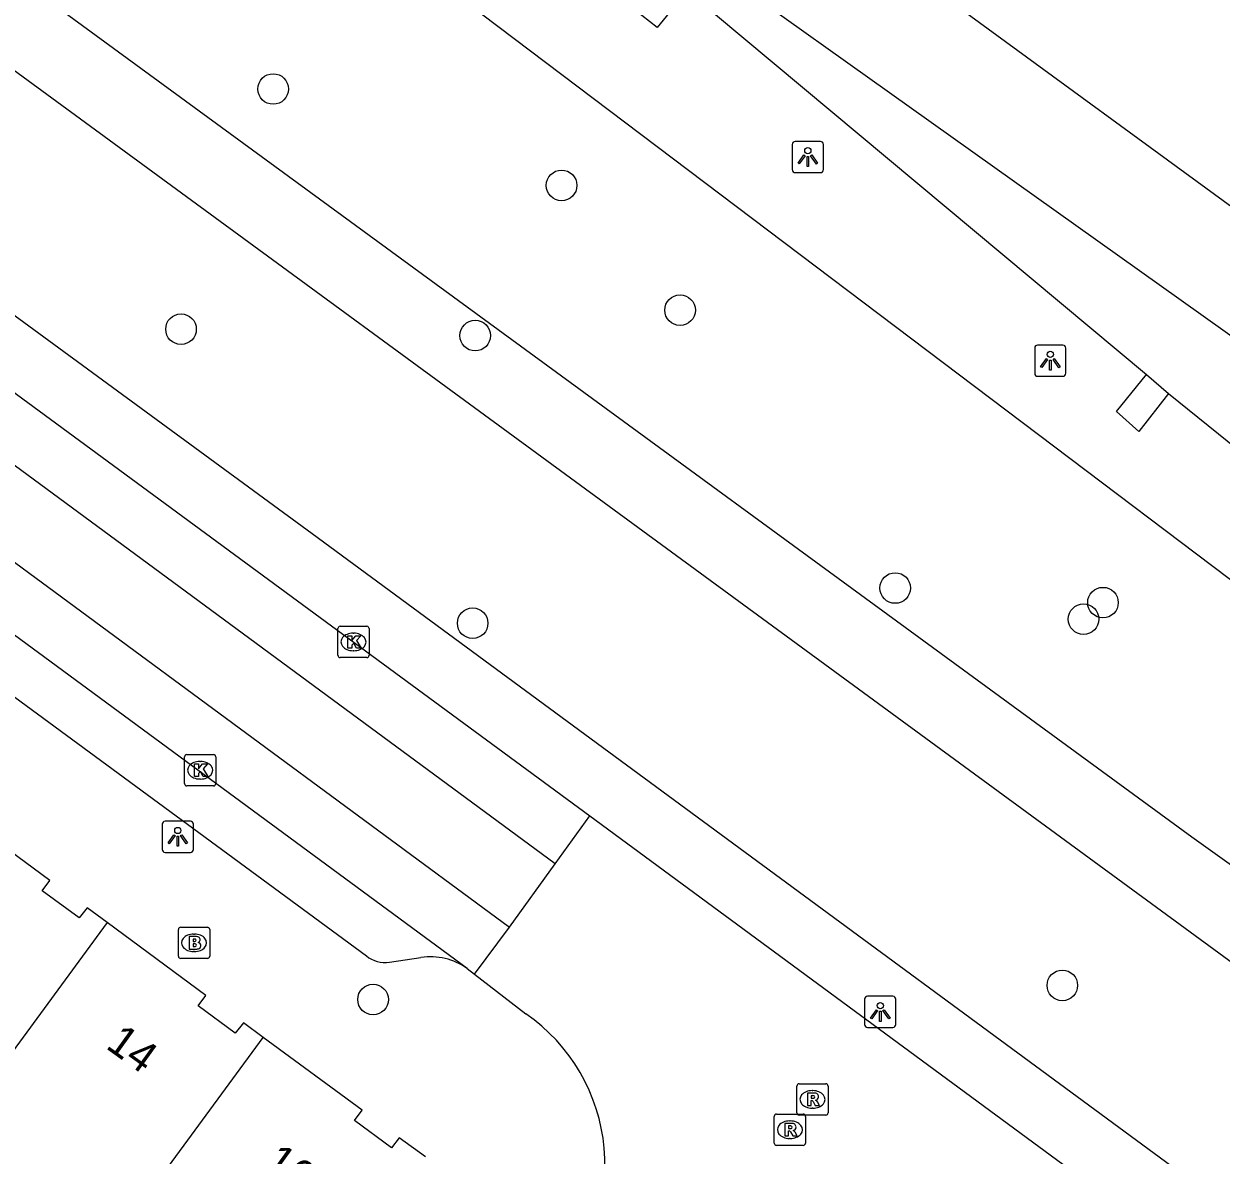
# Model space of a CAD drawing. Extents: x 157466 to 158888, y 383063 to 384677.
# Drawn here: x 158446.15 to 158484.41, y 384101.94 to 384138.1 of the extents above; entities that cross this region are included whole.
import ezdxf

# ---------------------------------------------------------------- set-up
doc = ezdxf.new("R2010")
doc.units = 0
for name, color, linetype in [('IMGEO_Berm_groen', 7, 'Continuous'), ('IMGEO_Boom', 7, 'Continuous'), ('IMGEO_Brandkraan', 7, 'Continuous'), ('IMGEO_Groenvoorziening', 7, 'Continuous'), ('IMGEO_Kolk', 7, 'Continuous'), ('IMGEO_Lichtpunt', 7, 'Continuous'), ('IMGEO_Loofbos', 7, 'Continuous'), ('IMGEO_Pand', 7, 'Continuous'), ('IMGEO_Pand_nummerreeks', 7, 'Continuous'), ('IMGEO_Rijbaan_lokaal_gesloten', 7, 'Continuous'), ('IMGEO_Rijbaan_lokaal_open', 7, 'Continuous'), ('IMGEO_Rijbaan_regionaal_gesloten', 7, 'Continuous'), ('IMGEO_Rioolput', 7, 'Continuous'), ('IMGEO_Voetpad_open', 7, 'Continuous')]:
    doc.layers.add(name, color=color, linetype=linetype)

msp = doc.modelspace()

# ---------------------------------------------------------------- linework, layer by layer
at = {"layer": 'IMGEO_Berm_groen'}
msp.add_lwpolyline([(158364.226, 384207.542), (158409.706, 384174.963), (158454.193, 384143.399), (158509.531, 384101.598), (158556.106, 384066.154), (158560.057, 384064.967), (158561.452, 384065.409)], dxfattribs=at)
at = {"layer": 'IMGEO_Boom'}
for centre in [(158454.111, 384136.024), (158463.331, 384132.943), (158467.118, 384128.954), (158451.167, 384128.345), (158460.57, 384128.141), (158473.995, 384120.071), (158480.636, 384119.604), (158480.014, 384119.076), (158460.489, 384118.946), (158479.337, 384107.369), (158457.306, 384106.916)]:
    msp.add_circle(centre, 0.489, dxfattribs=at)
at = {"layer": 'IMGEO_Brandkraan'}
for p, q in [((158451.157, 384109.23), (158452.009, 384109.23)), ((158451.082, 384108.304), (158451.082, 384109.156)), ((158451.57, 384109.01), (158451.595, 384109.01)), ((158452.083, 384109.156), (158452.083, 384108.304)), ((158451.593, 384108.45), (158451.568, 384108.45)), ((158452.009, 384108.23), (158451.157, 384108.23))]:
    msp.add_line(p, q, dxfattribs=at)
for points in [[(158451.157, 384109.23), (158452.009, 384109.23)], [(158451.082, 384108.304), (158451.082, 384109.156)], [(158451.43, 384108.93), (158451.43, 384108.53), (158451.643, 384108.53)], [(158451.661, 384108.93), (158451.43, 384108.93)], [(158451.609, 384108.849), (158451.555, 384108.849), (158451.555, 384108.773)], [(158452.083, 384109.156), (158452.083, 384108.304)], [(158451.555, 384108.773), (158451.608, 384108.773)], [(158451.617, 384108.697), (158451.555, 384108.697), (158451.555, 384108.616)], [(158451.555, 384108.616), (158451.617, 384108.616)], [(158452.009, 384108.23), (158451.157, 384108.23)]]:
    msp.add_lwpolyline(points, dxfattribs=at)
for centre, radius, start, end in [((158451.159, 384109.154), 0.0765, 91.552, 178.448), ((158451.159, 384109.154), 0.0765, 91.552, 178.448), ((158452.007, 384109.154), 0.0765, 1.552, 88.448), ((158452.007, 384109.154), 0.0765, 1.552, 88.448), ((158451.61, 384108.811), 0.0379, 267.8285, 90.9355), ((158451.665, 384108.785), 0.145, 59.4692, 91.5367), ((158451.69, 384108.832), 0.0922, 285.5137, 58.1501), ((158451.618, 384108.656), 0.0404, 269.8759, 90.5077), ((158451.649, 384108.781), 0.251, 268.6676, 293.5347), ((158451.695, 384108.64), 0.105, 301.3115, 78.989), ((158451.159, 384108.306), 0.0765, 181.552, 268.448), ((158451.159, 384108.306), 0.0765, 181.552, 268.448), ((158452.007, 384108.306), 0.0765, 271.552, 358.448), ((158452.007, 384108.306), 0.0765, 271.552, 358.448)]:
    msp.add_arc(centre, radius, start, end, dxfattribs=at)
for centre, major_axis, ratio, start_param, end_param in [((158451.569, 384108.73), (-0.387, 0.002), 0.722429, 4.712389, 7.853982), ((158451.594, 384108.73), (-0.39, 0.002), 0.717154, 1.570796, 4.712389)]:
    msp.add_ellipse(centre, major_axis=major_axis, ratio=ratio, start_param=start_param, end_param=end_param, dxfattribs=at)
at = {"layer": 'IMGEO_Groenvoorziening'}
for points in [[(158540.021, 384066.852), (158500, 384096.927), (158443.955, 384137.978), (158423.407, 384152.613), (158416.697, 384157.392), (158402.291, 384166.786), (158363.277, 384188.62), (158360.502, 384190.527), (158357.942, 384192.713), (158355.624, 384195.155), (158353.455, 384198), (158351.756, 384201.254), (158350.406, 384204.667), (158349.775, 384206.758), (158349.735, 384207.849), (158349.868, 384208.429)], [(158551.528, 384045.626), (158538.859, 384058.021), (158533.027, 384063.389), (158529.268, 384066.645), (158522.395, 384072.228), (158511.515, 384080.453), (158494.218, 384093.204), (158455.356, 384121.801), (158428.22, 384141.7), (158422.88, 384145.74), (158424.687, 384148.49), (158423.136, 384149.491), (158418.748, 384152.605), (158413.731, 384155.141), (158389.592, 384163.137), (158358.24, 384173.5), (158351.823, 384177.109)]]:
    msp.add_lwpolyline(points, dxfattribs=at)
at = {"layer": 'IMGEO_Kolk'}
for p, q in [((158456.179, 384117.921), (158456.179, 384118.773)), ((158456.254, 384118.847), (158457.106, 384118.847)), ((158457.18, 384118.773), (158457.18, 384117.921)), ((158456.667, 384118.627), (158456.692, 384118.627)), ((158456.69, 384118.067), (158456.665, 384118.067)), ((158457.106, 384117.847), (158456.254, 384117.847)), ((158451.279, 384113.82), (158451.279, 384114.672)), ((158451.354, 384114.746), (158452.206, 384114.746)), ((158451.767, 384114.526), (158451.792, 384114.526)), ((158452.28, 384114.672), (158452.28, 384113.82)), ((158451.79, 384113.966), (158451.765, 384113.966)), ((158452.206, 384113.746), (158451.354, 384113.746))]:
    msp.add_line(p, q, dxfattribs=at)
for points in [[(158456.179, 384117.921), (158456.179, 384118.773)], [(158456.254, 384118.847), (158457.106, 384118.847)], [(158457.18, 384118.773), (158457.18, 384117.921)], [(158456.5, 384118.547), (158456.623, 384118.547), (158456.623, 384118.396), (158456.753, 384118.547), (158456.917, 384118.547), (158456.771, 384118.396), (158456.924, 384118.147), (158456.772, 384118.147), (158456.687, 384118.311), (158456.623, 384118.244), (158456.623, 384118.147), (158456.5, 384118.147), (158456.5, 384118.547)], [(158457.106, 384117.847), (158456.254, 384117.847)], [(158451.279, 384113.82), (158451.279, 384114.672)], [(158451.354, 384114.746), (158452.206, 384114.746)], [(158452.28, 384114.672), (158452.28, 384113.82)], [(158451.6, 384114.446), (158451.723, 384114.446), (158451.723, 384114.295), (158451.853, 384114.446), (158452.017, 384114.446), (158451.871, 384114.295), (158452.024, 384114.046), (158451.872, 384114.046), (158451.787, 384114.21), (158451.723, 384114.143), (158451.723, 384114.046), (158451.6, 384114.046), (158451.6, 384114.446)], [(158452.206, 384113.746), (158451.354, 384113.746)]]:
    msp.add_lwpolyline(points, dxfattribs=at)
for centre, start, end in [((158456.256, 384118.771), 91.552, 178.448), ((158456.256, 384118.771), 91.552, 178.448), ((158457.104, 384118.771), 1.552, 88.448), ((158457.104, 384118.771), 1.552, 88.448), ((158456.256, 384117.923), 181.552, 268.448), ((158456.256, 384117.923), 181.552, 268.448), ((158457.104, 384117.923), 271.552, 358.448), ((158457.104, 384117.923), 271.552, 358.448), ((158451.356, 384114.67), 91.552, 178.448), ((158451.356, 384114.67), 91.552, 178.448), ((158452.204, 384114.67), 1.552, 88.448), ((158452.204, 384114.67), 1.552, 88.448), ((158451.356, 384113.822), 181.552, 268.448), ((158451.356, 384113.822), 181.552, 268.448), ((158452.204, 384113.822), 271.552, 358.448), ((158452.204, 384113.822), 271.552, 358.448)]:
    msp.add_arc(centre, 0.0765, start, end, dxfattribs=at)
for centre, major_axis, ratio, start_param, end_param in [((158456.666, 384118.347), (-0.387, 0.002), 0.722429, 4.712389, 7.853982), ((158456.691, 384118.347), (-0.39, 0.002), 0.717154, 1.570796, 4.712389), ((158451.766, 384114.246), (-0.387, 0.002), 0.722429, 4.712389, 7.853982), ((158451.791, 384114.246), (-0.39, 0.002), 0.717154, 1.570796, 4.712389)]:
    msp.add_ellipse(centre, major_axis=major_axis, ratio=ratio, start_param=start_param, end_param=end_param, dxfattribs=at)
at = {"layer": 'IMGEO_Lichtpunt'}
for p, q in [((158470.703, 384134.253), (158470.703, 384133.446)), ((158470.703, 384134.253), (158470.703, 384133.446)), ((158471.605, 384134.348), (158470.797, 384134.348)), ((158471.605, 384134.348), (158470.797, 384134.348)), ((158471.699, 384133.446), (158471.699, 384134.253)), ((158471.699, 384133.446), (158471.699, 384134.253)), ((158470.797, 384133.352), (158471.605, 384133.352)), ((158470.797, 384133.352), (158471.605, 384133.352)), ((158478.453, 384127.742), (158478.453, 384126.935)), ((158478.453, 384127.742), (158478.453, 384126.935)), ((158479.355, 384127.837), (158478.547, 384127.837)), ((158479.355, 384127.837), (158478.547, 384127.837)), ((158479.449, 384126.935), (158479.449, 384127.742)), ((158479.449, 384126.935), (158479.449, 384127.742)), ((158478.547, 384126.841), (158479.355, 384126.841)), ((158478.547, 384126.841), (158479.355, 384126.841)), ((158451.467, 384112.616), (158450.659, 384112.616)), ((158451.467, 384112.616), (158450.659, 384112.616)), ((158450.565, 384112.521), (158450.565, 384111.714)), ((158450.565, 384112.521), (158450.565, 384111.714)), ((158451.561, 384111.714), (158451.561, 384112.521)), ((158451.561, 384111.714), (158451.561, 384112.521)), ((158450.659, 384111.62), (158451.467, 384111.62)), ((158450.659, 384111.62), (158451.467, 384111.62)), ((158473.018, 384106.925), (158473.018, 384106.118)), ((158473.018, 384106.925), (158473.018, 384106.118)), ((158473.92, 384107.02), (158473.112, 384107.02)), ((158473.92, 384107.02), (158473.112, 384107.02)), ((158474.014, 384106.118), (158474.014, 384106.925)), ((158474.014, 384106.118), (158474.014, 384106.925)), ((158473.112, 384106.024), (158473.92, 384106.024)), ((158473.112, 384106.024), (158473.92, 384106.024))]:
    msp.add_line(p, q, dxfattribs=at)
for points in [[(158471.077, 384133.917), (158471.116, 384133.889), (158470.928, 384133.627), (158470.89, 384133.654), (158471.077, 384133.917)], [(158471.179, 384133.869), (158471.226, 384133.869), (158471.226, 384133.547), (158471.179, 384133.547), (158471.179, 384133.869)], [(158471.289, 384133.889), (158471.327, 384133.916), (158471.514, 384133.654), (158471.475, 384133.626), (158471.289, 384133.889)], [(158478.827, 384127.406), (158478.866, 384127.378), (158478.678, 384127.116), (158478.64, 384127.143), (158478.827, 384127.406)], [(158478.929, 384127.358), (158478.976, 384127.358), (158478.976, 384127.036), (158478.929, 384127.036), (158478.929, 384127.358)], [(158479.039, 384127.378), (158479.077, 384127.405), (158479.264, 384127.143), (158479.225, 384127.115), (158479.039, 384127.378)], [(158450.939, 384112.185), (158450.978, 384112.157), (158450.79, 384111.895), (158450.752, 384111.922), (158450.939, 384112.185)], [(158451.041, 384112.137), (158451.088, 384112.137), (158451.088, 384111.815), (158451.041, 384111.815), (158451.041, 384112.137)], [(158451.151, 384112.157), (158451.189, 384112.184), (158451.376, 384111.922), (158451.337, 384111.894), (158451.151, 384112.157)], [(158473.392, 384106.589), (158473.431, 384106.561), (158473.243, 384106.299), (158473.205, 384106.326), (158473.392, 384106.589)], [(158473.494, 384106.541), (158473.541, 384106.541), (158473.541, 384106.219), (158473.494, 384106.219), (158473.494, 384106.541)], [(158473.604, 384106.561), (158473.642, 384106.588), (158473.829, 384106.326), (158473.79, 384106.298), (158473.604, 384106.561)]]:
    msp.add_lwpolyline(points, dxfattribs=at)
for centre in [(158471.202, 384134.051), (158478.952, 384127.54), (158451.064, 384112.319), (158473.517, 384106.723)]:
    msp.add_circle(centre, 0.0994, dxfattribs=at)
for centre, start, end in [((158470.797, 384134.253), 90, 180), ((158470.797, 384134.253), 90, 180), ((158471.605, 384134.253), 0, 90), ((158471.605, 384134.253), 0, 90), ((158470.797, 384133.446), 180, 270), ((158470.797, 384133.446), 180, 270), ((158471.605, 384133.446), 270, 0), ((158471.605, 384133.446), 270, 360), ((158478.547, 384127.742), 90, 180), ((158478.547, 384127.742), 90, 180), ((158479.355, 384127.742), 0, 90), ((158479.355, 384127.742), 0, 90), ((158478.547, 384126.935), 180, 270), ((158478.547, 384126.935), 180, 270), ((158479.355, 384126.935), 270, 0), ((158479.355, 384126.935), 270, 360), ((158450.659, 384112.521), 90, 180), ((158450.659, 384112.521), 90, 180), ((158451.467, 384112.521), 0, 90), ((158451.467, 384112.521), 0, 90), ((158450.659, 384111.714), 180, 270), ((158450.659, 384111.714), 180, 270), ((158451.467, 384111.714), 270, 0), ((158451.467, 384111.714), 270, 360), ((158473.112, 384106.925), 90, 180), ((158473.112, 384106.925), 90, 180), ((158473.92, 384106.925), 0, 90), ((158473.92, 384106.925), 0, 90), ((158473.112, 384106.118), 180, 270), ((158473.112, 384106.118), 180, 270), ((158473.92, 384106.118), 270, 0), ((158473.92, 384106.118), 270, 360)]:
    msp.add_arc(centre, 0.0946, start, end, dxfattribs=at)
at = {"layer": 'IMGEO_Loofbos'}
msp.add_lwpolyline([(158540.021, 384066.852), (158520.083, 384084.448), (158513.168, 384090.216), (158502.837, 384098.271), (158500, 384100.298), (158483.48, 384112.104), (158442.569, 384142.032), (158421.613, 384157.029)], dxfattribs=at)
at = {"layer": 'IMGEO_Pand'}
for points in [[(158448.803, 384109.376), (158448.165, 384109.846), (158447.913, 384109.525), (158446.73, 384110.396), (158446.973, 384110.726), (158443.812, 384113.054)], [(158448.803, 384109.376), (158442.634, 384100.973)], [(158453.796, 384105.699), (158453.159, 384106.167), (158452.9, 384105.842), (158451.717, 384106.715), (158451.961, 384107.045), (158448.803, 384109.376)], [(158447.624, 384097.292), (158453.796, 384105.699)], [(158458.977, 384101.891), (158458.145, 384102.491), (158457.898, 384102.176), (158456.713, 384103.046), (158456.956, 384103.376), (158453.796, 384105.699)]]:
    msp.add_lwpolyline(points, dxfattribs=at)
at = {"layer": 'IMGEO_Rijbaan_lokaal_gesloten'}
for points in [[(158463.122, 384111.253), (158425.904, 384138.679), (158427.006, 384140.174)], [(158427.006, 384140.174), (158464.237, 384112.785)], [(158425.156, 384133.788), (158426.286, 384135.32), (158461.663, 384109.233)], [(158460.314, 384107.907), (158426.84, 384132.555)], [(158460.314, 384107.907), (158460.545, 384107.729)]]:
    msp.add_lwpolyline(points, dxfattribs=at)
at = {"layer": 'IMGEO_Rijbaan_lokaal_open'}
for points in [[(158467.347, 384139.178), (158466.385, 384137.995), (158465.65, 384138.569), (158466.612, 384139.76)], [(158482.73, 384126.295), (158481.779, 384125.079), (158481.07, 384125.713), (158482.023, 384126.896)], [(158463.122, 384111.253), (158464.237, 384112.785)], [(158464.237, 384112.785), (158481.54, 384100.049)], [(158461.663, 384109.233), (158463.122, 384111.253)], [(158460.545, 384107.729), (158461.663, 384109.233)], [(158460.545, 384107.729), (158462.191, 384106.458)]]:
    msp.add_lwpolyline(points, dxfattribs=at)
msp.add_arc((158458.855, 384101.636), 5.863, 314.9412, 55.3256, dxfattribs=at)
at = {"layer": 'IMGEO_Rijbaan_regionaal_gesloten'}
for points in [[(158366.532, 384216.404), (158384.888, 384203.502), (158407.999, 384187.255), (158428.196, 384172.9), (158446.75, 384159.713), (158463.958, 384147.342), (158473.966, 384140.148), (158487.202, 384130.472), (158496.357, 384123.78), (158510.339, 384113.362), (158570.234, 384068.529)], [(158567.408, 384066.461), (158489.162, 384124.967), (158453.756, 384150.196)], [(158467.347, 384139.178), (158482.023, 384126.896)], [(158482.023, 384126.896), (158482.73, 384126.295)], [(158482.73, 384126.295), (158490.944, 384119.661), (158497.789, 384114.504)]]:
    msp.add_lwpolyline(points, dxfattribs=at)
at = {"layer": 'IMGEO_Rioolput'}
for p, q in [((158470.925, 384104.224), (158471.777, 384104.224)), ((158470.85, 384103.298), (158470.85, 384104.15)), ((158471.338, 384104.004), (158471.363, 384104.004)), ((158471.851, 384104.15), (158471.851, 384103.298)), ((158471.361, 384103.444), (158471.336, 384103.444)), ((158470.128, 384102.329), (158470.128, 384103.181)), ((158470.203, 384103.255), (158471.055, 384103.255)), ((158471.777, 384103.224), (158470.925, 384103.224)), ((158471.129, 384103.181), (158471.129, 384102.329)), ((158470.616, 384103.035), (158470.641, 384103.035)), ((158470.639, 384102.475), (158470.614, 384102.475)), ((158471.055, 384102.255), (158470.203, 384102.255))]:
    msp.add_line(p, q, dxfattribs=at)
for points in [[(158470.925, 384104.224), (158471.777, 384104.224)], [(158470.85, 384103.298), (158470.85, 384104.15)], [(158471.439, 384103.922), (158471.187, 384103.924), (158471.187, 384103.524)], [(158471.365, 384103.843), (158471.311, 384103.843), (158471.311, 384103.762)], [(158471.851, 384104.15), (158471.851, 384103.298)], [(158471.187, 384103.524), (158471.311, 384103.524), (158471.311, 384103.686), (158471.322, 384103.686)], [(158471.311, 384103.762), (158471.363, 384103.762)], [(158471.369, 384103.657), (158471.44, 384103.524), (158471.58, 384103.524), (158471.515, 384103.65)], [(158470.128, 384102.329), (158470.128, 384103.181)], [(158470.203, 384103.255), (158471.055, 384103.255)], [(158471.777, 384103.224), (158470.925, 384103.224)], [(158471.129, 384103.181), (158471.129, 384102.329)], [(158470.717, 384102.953), (158470.465, 384102.955), (158470.465, 384102.555)], [(158470.465, 384102.555), (158470.589, 384102.555), (158470.589, 384102.717), (158470.6, 384102.717)], [(158470.643, 384102.874), (158470.589, 384102.874), (158470.589, 384102.793)], [(158470.589, 384102.793), (158470.641, 384102.793)], [(158470.647, 384102.688), (158470.718, 384102.555), (158470.858, 384102.555), (158470.793, 384102.681)], [(158471.055, 384102.255), (158470.203, 384102.255)]]:
    msp.add_lwpolyline(points, dxfattribs=at)
for centre, radius, start, end in [((158470.927, 384104.148), 0.0765, 91.552, 178.448), ((158470.927, 384104.148), 0.0765, 91.552, 178.448), ((158471.775, 384104.148), 0.0765, 1.552, 88.448), ((158471.775, 384104.148), 0.0765, 1.552, 88.448), ((158471.371, 384103.747), 0.0964, 77.0061, 93.1865), ((158471.385, 384103.804), 0.0378, 276.6634, 79.6772), ((158471.438, 384103.812), 0.109, 350.3612, 89.416), ((158471.321, 384103.633), 0.0533, 26.0293, 88.6989), ((158471.347, 384103.951), 0.19, 274.7715, 282.9687), ((158471.436, 384103.812), 0.112, 277.5842, 350.9817), ((158471.42, 384103.597), 0.108, 29.5134, 73.7905), ((158470.205, 384103.179), 0.0765, 91.552, 178.448), ((158470.205, 384103.179), 0.0765, 91.552, 178.448), ((158470.927, 384103.3), 0.0765, 181.552, 268.448), ((158470.927, 384103.3), 0.0765, 181.552, 268.448), ((158471.053, 384103.179), 0.0765, 1.552, 88.448), ((158471.053, 384103.179), 0.0765, 1.552, 88.448), ((158471.775, 384103.3), 0.0765, 271.552, 358.448), ((158471.775, 384103.3), 0.0765, 271.552, 358.448), ((158470.599, 384102.664), 0.0533, 26.0293, 88.6989), ((158470.625, 384102.982), 0.19, 274.7715, 282.9687), ((158470.649, 384102.778), 0.0964, 77.0061, 93.1865), ((158470.663, 384102.835), 0.0378, 276.6634, 79.6772), ((158470.716, 384102.843), 0.109, 350.3612, 89.416), ((158470.714, 384102.843), 0.112, 277.5842, 350.9817), ((158470.698, 384102.628), 0.108, 29.5134, 73.7905), ((158470.205, 384102.331), 0.0765, 181.552, 268.448), ((158470.205, 384102.331), 0.0765, 181.552, 268.448), ((158471.053, 384102.331), 0.0765, 271.552, 358.448), ((158471.053, 384102.331), 0.0765, 271.552, 358.448)]:
    msp.add_arc(centre, radius, start, end, dxfattribs=at)
for centre, major_axis, ratio, start_param, end_param in [((158471.337, 384103.724), (-0.387, 0.002), 0.722429, 4.712389, 7.853982), ((158471.362, 384103.724), (-0.39, 0.002), 0.717154, 1.570796, 4.712389), ((158470.615, 384102.755), (-0.387, 0.002), 0.722429, 4.712389, 7.853982), ((158470.64, 384102.755), (-0.39, 0.002), 0.717154, 1.570796, 4.712389)]:
    msp.add_ellipse(centre, major_axis=major_axis, ratio=ratio, start_param=start_param, end_param=end_param, dxfattribs=at)
at = {"layer": 'IMGEO_Voetpad_open'}
for points in [[(158428.119, 384129.626), (158457.091, 384108.31)], [(158457.829, 384108.115), (158458.837, 384108.256)]]:
    msp.add_lwpolyline(points, dxfattribs=at)
for centre, radius, start, end in [((158457.676, 384109.029), 0.927, 230.8828, 279.5154), ((158459.156, 384106.305), 1.976, 54.1272, 99.2837)]:
    msp.add_arc(centre, radius, start, end, dxfattribs=at)

# ---------------------------------------------------------------- texts
at = {"layer": 'IMGEO_Pand_nummerreeks'}
for s, p in [('14', (158448.726, 384105.382)), ('16', (158453.759, 384101.566))]:
    msp.add_text(s, height=1, rotation=324.2559, dxfattribs=at).set_placement(p)

doc.saveas('drawing.dxf')
